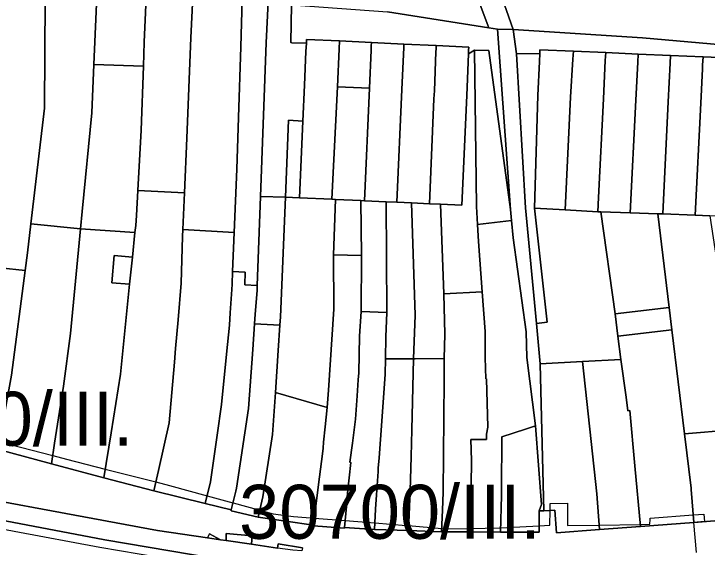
# Model space of a CAD drawing. Extents: x -521939 to -516426, y -1197857 to -1189551.
# Drawn here: x -519638.4 to -519446, y -1191837.1 to -1191689 of the extents above; entities that cross this region are included whole.
import ezdxf

# ---------------------------------------------------------------- set-up
doc = ezdxf.new("R2010")
doc.units = 0
for name, color, linetype in [('95590013', 7, 'Continuous'), ('95630013', 7, 'Continuous'), ('95640013', 7, 'Continuous'), ('95660013', 7, 'Continuous')]:
    doc.layers.add(name, color=color, linetype=linetype)

msp = doc.modelspace()

# ---------------------------------------------------------------- linework, layer by layer
at = {"layer": '95590013'}
for points in [[(-519649.25, -1191758.78), (-519647.91, -1191746.66), (-519646, -1191723.83), (-519644.42, -1191688.23), (-519641.67, -1191663.45), (-519628.05, -1191666.43), (-519629.73, -1191684.59), (-519629.89, -1191715.18), (-519633.71, -1191747.31), (-519634.59, -1191755.32), (-519635.24, -1191760.25)], [(-519616.76, -1191716.5), (-519619.43, -1191743.89), (-519619.89, -1191748.65), (-519633.71, -1191747.31), (-519629.89, -1191715.18), (-519629.73, -1191684.59), (-519628.05, -1191666.43), (-519614.74, -1191669.31), (-519616.18, -1191703.02)], [(-519601.22, -1191674.07), (-519602.2, -1191696.82), (-519602.44, -1191703.52), (-519616.18, -1191703.02), (-519614.74, -1191669.31), (-519601.15, -1191672.57)], [(-519576.03, -1191717.78), (-519576.5, -1191732.15), (-519577.21, -1191749.67), (-519591.5, -1191748.88), (-519591.06, -1191738.74), (-519590.39, -1191723.53), (-519589.23, -1191695.63), (-519588.76, -1191684.13), (-519588.45, -1191676.67), (-519582.88, -1191677.87), (-519574.98, -1191684.89), (-519575.42, -1191698.14)], [(-519567.78, -1191685.68), (-519568.39, -1191697.05), (-519569.92, -1191739.75), (-519570.82, -1191764.42), (-519574.31, -1191764.26), (-519574.16, -1191760.75), (-519577.66, -1191760.59), (-519577.21, -1191749.67), (-519576.5, -1191732.15), (-519576.03, -1191717.78), (-519575.42, -1191698.14), (-519574.98, -1191684.89), (-519574.85, -1191683.54)], [(-519508.39, -1191766.19), (-519519.02, -1191766.75), (-519519.99, -1191741.88), (-519514.05, -1191742.16), (-519512.68, -1191711.64), (-519512.2, -1191700.05), (-519510.53, -1191699.1), (-519510.01, -1191742.53), (-519509.74, -1191747.47), (-519509.41, -1191752.2)], [(-519509.74, -1191747.47), (-519510.01, -1191742.53), (-519510.53, -1191699.1), (-519506.52, -1191699.18), (-519500.5, -1191743.31), (-519500.23, -1191746.39)], [(-519550.09, -1191740.47), (-519548.58, -1191709.21), (-519539.68, -1191709.62), (-519541.08, -1191740.89), (-519542.09, -1191740.84), (-519549.09, -1191740.52)], [(-519562.99, -1191739.93), (-519562.17, -1191718.55), (-519558.21, -1191718.8), (-519559.11, -1191740.05)], [(-519564.4, -1191773.13), (-519564.56, -1191775.46), (-519571.57, -1191775.13), (-519571.37, -1191772.4), (-519570.87, -1191765.81), (-519570.82, -1191764.42), (-519569.92, -1191739.75), (-519562.99, -1191739.93)], [(-519549.09, -1191740.52), (-519549.66, -1191755.94), (-519549.56, -1191771.01), (-519551.04, -1191793.52), (-519551.47, -1191798.31), (-519565.81, -1191794.18), (-519565.03, -1191782.51), (-519564.56, -1191775.46), (-519564.4, -1191773.13), (-519562.99, -1191739.93), (-519559.11, -1191740.05), (-519550.09, -1191740.47)], [(-519549.66, -1191755.94), (-519549.09, -1191740.52), (-519542.09, -1191740.84), (-519541.89, -1191756.06)], [(-519541.99, -1191771.63), (-519541.89, -1191756.06), (-519542.09, -1191740.84), (-519541.08, -1191740.89), (-519535.03, -1191741.18), (-519534.88, -1191771.93)], [(-519527.47, -1191784.79), (-519535.27, -1191784.83), (-519535.12, -1191778.68), (-519534.88, -1191771.93), (-519535.03, -1191741.18), (-519532.07, -1191741.32), (-519528.03, -1191741.51), (-519527.02, -1191772.72)], [(-519527.02, -1191772.72), (-519528.03, -1191741.51), (-519523.06, -1191741.74), (-519519.99, -1191741.88), (-519519.02, -1191766.75), (-519518.79, -1191777.95), (-519518.94, -1191784.75), (-519526.97, -1191784.79), (-519527.47, -1191784.79)], [(-519492.28, -1191786.23), (-519493.35, -1191774.96), (-519490.37, -1191774.64), (-519493.88, -1191742.97), (-519485.4, -1191743.43), (-519476.29, -1191743.98), (-519475.49, -1191744), (-519471.53, -1191772.32), (-519470.73, -1191778.5), (-519469.9, -1191784.97), (-519480.58, -1191785.57)], [(-519471.53, -1191772.32), (-519475.49, -1191744), (-519467.28, -1191744.22), (-519459.67, -1191744.52), (-519456.51, -1191770.52)], [(-519459.67, -1191744.52), (-519458.29, -1191744.57), (-519449.3, -1191744.93), (-519445.21, -1191745.09), (-519442.85, -1191760.32), (-519440.93, -1191783.04), (-519439.3, -1191802.28), (-519439.02, -1191804.52), (-519452.24, -1191805.68), (-519455.76, -1191776.71), (-519456.51, -1191770.52)], [(-519470.73, -1191778.5), (-519471.53, -1191772.32), (-519456.51, -1191770.52), (-519455.76, -1191776.71)]]:
    msp.add_lwpolyline(points, close=True, dxfattribs=at)
at = {"layer": '95630013'}
msp.add_lwpolyline([(-519503.52, -1191682.72), (-519499.83, -1191693.29), (-519504.16, -1191693.2), (-519506.52, -1191692.83), (-519510.6, -1191681.94)], dxfattribs=at)
msp.add_lwpolyline([(-519500.5, -1191743.31), (-519504.16, -1191693.2), (-519499.83, -1191693.29), (-519498.91, -1191700.04), (-519496.38, -1191742.87), (-519493.35, -1191774.96), (-519492.28, -1191786.23), (-519491.26, -1191827.06), (-519492.58, -1191827.06), (-519491.97, -1191825.26), (-519493.63, -1191803.43), (-519495.98, -1191784.43), (-519496.19, -1191777.33), (-519499.81, -1191751.23), (-519500.23, -1191746.39)], close=True, dxfattribs=at)
at = {"layer": '95640013'}
for points in [[(-519591.06, -1191738.74), (-519603.95, -1191738.04), (-519603.07, -1191721.32), (-519602.44, -1191703.52), (-519602.2, -1191696.82), (-519601.22, -1191674.07), (-519588.45, -1191676.67), (-519588.76, -1191684.13), (-519589.23, -1191695.63), (-519590.39, -1191723.53)], [(-519558.21, -1191718.8), (-519562.17, -1191718.55), (-519562.99, -1191739.93), (-519569.92, -1191739.75), (-519568.39, -1191697.05), (-519567.78, -1191685.68), (-519561.34, -1191686.44), (-519561.51, -1191696.96), (-519561.2, -1191697), (-519557.19, -1191697.14), (-519557.31, -1191699.45), (-519557.75, -1191708.79)], [(-519510.53, -1191699.1), (-519512.2, -1191700.05), (-519512.16, -1191699.05), (-519512.12, -1191698.2), (-519521.15, -1191697.78), (-519530.15, -1191697.36), (-519539.14, -1191696.94), (-519547.97, -1191696.52), (-519557.14, -1191696.09), (-519557.19, -1191697.14), (-519561.2, -1191697), (-519561.51, -1191696.96), (-519561.34, -1191686.44), (-519534.65, -1191688.42), (-519506.52, -1191692.83), (-519504.16, -1191693.2), (-519500.5, -1191743.31), (-519506.52, -1191699.18)], [(-519548.07, -1191698.69), (-519548.58, -1191709.21), (-519550.09, -1191740.47), (-519559.11, -1191740.05), (-519558.21, -1191718.8), (-519557.75, -1191708.79), (-519557.31, -1191699.45), (-519557.19, -1191697.14), (-519557.14, -1191696.09), (-519547.97, -1191696.52)], [(-519548.58, -1191709.21), (-519548.07, -1191698.69), (-519547.97, -1191696.52), (-519539.14, -1191696.94), (-519539.18, -1191697.86), (-519539.23, -1191699.11), (-519539.68, -1191709.62)], [(-519532.07, -1191741.32), (-519535.03, -1191741.18), (-519541.08, -1191740.89), (-519539.68, -1191709.62), (-519539.23, -1191699.11), (-519539.18, -1191697.86), (-519539.14, -1191696.94), (-519530.15, -1191697.36), (-519530.19, -1191698.31), (-519530.69, -1191710.01)], [(-519523.06, -1191741.74), (-519528.03, -1191741.51), (-519532.07, -1191741.32), (-519530.69, -1191710.01), (-519530.19, -1191698.31), (-519530.15, -1191697.36), (-519521.15, -1191697.78), (-519521.19, -1191698.68), (-519521.23, -1191699.53), (-519521.68, -1191710.39), (-519521.78, -1191712.58)], [(-519512.2, -1191700.05), (-519512.68, -1191711.64), (-519514.05, -1191742.16), (-519519.99, -1191741.88), (-519523.06, -1191741.74), (-519521.78, -1191712.58), (-519521.68, -1191710.39), (-519521.23, -1191699.53), (-519521.19, -1191698.68), (-519521.15, -1191697.78), (-519512.12, -1191698.2), (-519512.16, -1191699.05)], [(-519496.38, -1191742.87), (-519498.91, -1191700.04), (-519492.41, -1191700.03), (-519492.48, -1191702.17), (-519492.93, -1191711.67), (-519493.88, -1191742.97), (-519490.37, -1191774.64), (-519493.35, -1191774.96)], [(-519483.84, -1191712.14), (-519485.4, -1191743.43), (-519493.88, -1191742.97), (-519492.93, -1191711.67), (-519492.48, -1191702.17), (-519492.41, -1191700.03), (-519492.37, -1191699), (-519483.09, -1191699.39), (-519483.22, -1191701.55)], [(-519485.4, -1191743.43), (-519483.84, -1191712.14), (-519483.22, -1191701.55), (-519483.09, -1191699.39), (-519474.12, -1191699.76), (-519474.23, -1191701.96), (-519474.76, -1191712.56), (-519476.14, -1191740), (-519476.29, -1191743.98)], [(-519467.28, -1191744.22), (-519475.49, -1191744), (-519476.29, -1191743.98), (-519476.14, -1191740), (-519474.76, -1191712.56), (-519474.23, -1191701.96), (-519474.12, -1191699.76), (-519465.11, -1191700.14), (-519465.22, -1191702.41), (-519465.74, -1191712.97)], [(-519456.78, -1191713.38), (-519458.29, -1191744.57), (-519459.67, -1191744.52), (-519467.28, -1191744.22), (-519465.74, -1191712.97), (-519465.22, -1191702.41), (-519465.11, -1191700.14), (-519456.16, -1191700.51), (-519456.26, -1191702.68)], [(-519449.3, -1191744.93), (-519458.29, -1191744.57), (-519456.78, -1191713.38), (-519456.26, -1191702.68), (-519456.16, -1191700.51), (-519447.05, -1191700.89), (-519447.21, -1191703.25), (-519447.28, -1191704.29), (-519447.68, -1191713.8)], [(-519445.21, -1191745.09), (-519449.3, -1191744.93), (-519447.68, -1191713.8), (-519447.28, -1191704.29), (-519447.21, -1191703.25), (-519447.05, -1191700.89), (-519438.15, -1191701.26), (-519438.26, -1191703.62), (-519438.75, -1191714.12), (-519440.31, -1191745.29)], [(-519603.07, -1191721.32), (-519603.95, -1191738.04), (-519604.39, -1191744.96), (-519604.57, -1191747.73), (-519604.78, -1191749.73), (-519619.89, -1191748.65), (-519619.43, -1191743.89), (-519616.76, -1191716.5), (-519616.18, -1191703.02), (-519602.44, -1191703.52)], [(-519595.31, -1191802.63), (-519598.27, -1191815.82), (-519599.53, -1191821.47), (-519613.42, -1191817.84), (-519611.43, -1191805.39), (-519608.82, -1191789.07), (-519606.26, -1191764.1), (-519605.48, -1191756.54), (-519604.78, -1191749.73), (-519604.57, -1191747.73), (-519604.39, -1191744.96), (-519603.95, -1191738.04), (-519591.06, -1191738.74), (-519591.5, -1191748.88), (-519591.58, -1191750.83), (-519591.91, -1191763.8), (-519592.8, -1191774.01), (-519593.5, -1191781.98), (-519593.83, -1191785.77)], [(-519627.98, -1191813.98), (-519642.75, -1191809.97), (-519641.7, -1191804.15), (-519639.04, -1191789.31), (-519635.24, -1191760.25), (-519634.59, -1191755.32), (-519633.71, -1191747.31), (-519619.89, -1191748.65), (-519622.63, -1191777.76), (-519624.59, -1191792.44), (-519627.08, -1191808.26)], [(-519508.39, -1191766.19), (-519509.41, -1191752.2), (-519509.74, -1191747.47), (-519500.23, -1191746.39), (-519499.81, -1191751.23), (-519496.19, -1191777.33), (-519495.98, -1191784.43), (-519493.63, -1191803.43), (-519496.39, -1191804.34), (-519502.98, -1191806.5), (-519503.03, -1191821.1), (-519503.07, -1191822.73), (-519503.31, -1191832.91), (-519511.58, -1191832.89), (-519511.54, -1191826.89), (-519511.4, -1191813.09), (-519511.59, -1191807.22), (-519507.24, -1191807.25), (-519507.18, -1191805.7), (-519506.81, -1191803.76), (-519507.18, -1191790.38), (-519507.39, -1191790.37), (-519507.58, -1191784.41), (-519507.57, -1191778.21), (-519507.58, -1191777.26)], [(-519613.42, -1191817.84), (-519627.98, -1191813.98), (-519627.08, -1191808.26), (-519624.59, -1191792.44), (-519622.63, -1191777.76), (-519619.89, -1191748.65), (-519604.78, -1191749.73), (-519605.48, -1191756.54), (-519610.57, -1191756.09), (-519611.24, -1191763.66), (-519606.26, -1191764.1), (-519608.82, -1191789.07), (-519611.43, -1191805.39)], [(-519578.52, -1191775.44), (-519579.33, -1191783.47), (-519580.76, -1191797.53), (-519581.98, -1191806.03), (-519583.84, -1191818.99), (-519585.29, -1191825.02), (-519599.53, -1191821.47), (-519598.27, -1191815.82), (-519595.31, -1191802.63), (-519593.83, -1191785.77), (-519593.5, -1191781.98), (-519592.8, -1191774.01), (-519591.91, -1191763.8), (-519591.58, -1191750.83), (-519591.5, -1191748.88), (-519577.21, -1191749.67), (-519577.66, -1191760.59), (-519577.8, -1191764.09), (-519577.86, -1191765.53), (-519578.36, -1191772.07)], [(-519605.48, -1191756.54), (-519606.26, -1191764.1), (-519611.24, -1191763.66), (-519610.57, -1191756.09)], [(-519555.2, -1191831.22), (-519555.18, -1191831.02), (-519553.79, -1191819.74), (-519552.75, -1191811.17), (-519552.56, -1191809.65), (-519552.41, -1191807.91), (-519551.95, -1191803.67), (-519551.47, -1191798.31), (-519551.04, -1191793.52), (-519549.56, -1191771.01), (-519549.66, -1191755.94), (-519541.89, -1191756.06), (-519541.99, -1191771.63), (-519542.41, -1191778.54), (-519542.68, -1191788.71), (-519542.8, -1191790.66), (-519543.1, -1191795.11), (-519543.59, -1191801.61), (-519544.42, -1191808.27), (-519545.09, -1191813.55), (-519544.89, -1191813.56), (-519545.76, -1191822.08), (-519546.04, -1191825.83), (-519546.64, -1191831.68), (-519546.66, -1191831.88)], [(-519635.24, -1191760.25), (-519639.04, -1191789.31), (-519641.7, -1191804.15), (-519642.75, -1191809.97), (-519657.16, -1191806.23), (-519655.66, -1191800.17), (-519654.82, -1191795.99), (-519654.45, -1191793.69), (-519652.93, -1191784.14), (-519650.07, -1191767.01), (-519649.25, -1191758.78)], [(-519576.61, -1191820.73), (-519576.8, -1191821.54), (-519578.06, -1191826.76), (-519585.29, -1191825.02), (-519583.84, -1191818.99), (-519581.98, -1191806.03), (-519580.76, -1191797.53), (-519579.33, -1191783.47), (-519578.52, -1191775.44), (-519578.36, -1191772.07), (-519577.86, -1191765.53), (-519577.8, -1191764.09), (-519577.66, -1191760.59), (-519574.16, -1191760.75), (-519574.31, -1191764.26), (-519570.82, -1191764.42), (-519570.87, -1191765.81), (-519571.37, -1191772.4), (-519571.57, -1191775.13), (-519572.09, -1191782.18), (-519573.29, -1191798.59)], [(-519507.24, -1191807.25), (-519511.59, -1191807.22), (-519511.4, -1191813.09), (-519511.54, -1191826.89), (-519511.58, -1191832.89), (-519519.67, -1191832.83), (-519519.44, -1191826.83), (-519519.24, -1191821.84), (-519518.99, -1191790.75), (-519518.94, -1191784.75), (-519518.79, -1191777.95), (-519519.02, -1191766.75), (-519508.39, -1191766.19), (-519507.58, -1191777.26), (-519507.57, -1191778.21), (-519507.58, -1191784.41), (-519507.39, -1191790.37), (-519507.18, -1191790.38), (-519506.81, -1191803.76), (-519507.18, -1191805.7)], [(-519537.24, -1191815.21), (-519537.25, -1191816.11), (-519537.75, -1191822.61), (-519538.05, -1191826.58), (-519538.3, -1191832.18), (-519546.64, -1191831.68), (-519546.04, -1191825.83), (-519545.76, -1191822.08), (-519544.89, -1191813.56), (-519545.09, -1191813.55), (-519544.42, -1191808.27), (-519543.59, -1191801.61), (-519543.1, -1191795.11), (-519542.8, -1191790.66), (-519542.68, -1191788.71), (-519542.41, -1191778.54), (-519541.99, -1191771.63), (-519534.88, -1191771.93), (-519535.12, -1191778.68), (-519535.27, -1191784.83), (-519535.37, -1191789.02), (-519536.29, -1191802.1), (-519536.97, -1191812.33)], [(-519569.26, -1191823.13), (-519570.61, -1191828.79), (-519578.11, -1191827), (-519578.06, -1191826.76), (-519576.8, -1191821.54), (-519576.61, -1191820.73), (-519573.29, -1191798.59), (-519572.09, -1191782.18), (-519571.57, -1191775.13), (-519564.56, -1191775.46), (-519565.03, -1191782.51), (-519565.81, -1191794.18), (-519566.6, -1191805.87)], [(-519467.95, -1191799.23), (-519468.47, -1191795.46), (-519469.9, -1191784.97), (-519470.73, -1191778.5), (-519455.76, -1191776.71), (-519452.24, -1191805.68), (-519450.41, -1191820.69), (-519450.38, -1191821.07), (-519449.66, -1191830.24), (-519464.41, -1191831.37), (-519466.02, -1191814.52), (-519467.45, -1191799.19)], [(-519528.86, -1191832.47), (-519528.43, -1191821.48), (-519528.15, -1191811.89), (-519527.88, -1191804.56), (-519527.47, -1191784.79), (-519526.97, -1191784.79), (-519518.94, -1191784.75), (-519518.99, -1191790.75), (-519519.24, -1191821.84), (-519519.44, -1191826.83), (-519519.67, -1191832.83)], [(-519538.3, -1191832.18), (-519538.05, -1191826.58), (-519537.75, -1191822.61), (-519537.25, -1191816.11), (-519537.24, -1191815.21), (-519536.97, -1191812.33), (-519536.29, -1191802.1), (-519535.37, -1191789.02), (-519535.27, -1191784.83), (-519527.47, -1191784.79), (-519527.88, -1191804.56), (-519528.15, -1191811.89), (-519528.43, -1191821.48), (-519528.86, -1191832.47)], [(-519491.26, -1191827.06), (-519492.28, -1191786.23), (-519480.58, -1191785.57), (-519476.58, -1191822.32), (-519475.81, -1191832.25), (-519487.73, -1191833.14), (-519488.25, -1191826.86)], [(-519464.41, -1191831.37), (-519475.81, -1191832.25), (-519476.58, -1191822.32), (-519480.58, -1191785.57), (-519469.9, -1191784.97), (-519468.47, -1191795.46), (-519467.95, -1191799.23), (-519467.45, -1191799.19), (-519466.02, -1191814.52)], [(-519555.18, -1191831.02), (-519570.61, -1191828.79), (-519569.26, -1191823.13), (-519566.6, -1191805.87), (-519565.81, -1191794.18), (-519551.47, -1191798.31), (-519551.95, -1191803.67), (-519552.41, -1191807.91), (-519552.56, -1191809.65), (-519552.75, -1191811.17), (-519553.79, -1191819.74)], [(-519503.31, -1191832.91), (-519503.07, -1191822.73), (-519503.03, -1191821.1), (-519502.98, -1191806.5), (-519496.39, -1191804.34), (-519493.63, -1191803.43), (-519491.97, -1191825.26), (-519492.58, -1191827.06), (-519492.61, -1191832.95)], [(-519449.66, -1191830.24), (-519450.38, -1191821.07), (-519450.41, -1191820.69), (-519452.24, -1191805.68), (-519439.02, -1191804.52), (-519437.23, -1191818.57), (-519436.87, -1191818.51), (-519436.39, -1191824.32), (-519436.09, -1191829.27), (-519441.48, -1191829.65)], [(-519584.67, -1191834.53), (-519584.09, -1191833.43), (-519581.06, -1191835.06)], [(-519572.25, -1191834.01), (-519572.42, -1191836.32), (-519579.44, -1191835.3), (-519579.44, -1191833.28)], [(-519558.31, -1191837.35), (-519558.47, -1191838.18), (-519560.96, -1191837.99), (-519565.23, -1191837.37), (-519565.05, -1191836.19)]]:
    msp.add_lwpolyline(points, close=True, dxfattribs=at)
for points in [[(-519510.6, -1191681.94), (-519506.52, -1191692.83), (-519534.65, -1191688.42)], [(-519321.76, -1191688.15), (-519319.51, -1191697.58), (-519320.32, -1191701.75), (-519325.05, -1191697.51), (-519382.35, -1191694.89), (-519395.93, -1191697.64), (-519435.54, -1191698.13), (-519463.94, -1191695.64), (-519499.83, -1191693.29), (-519503.52, -1191682.72)], [(-519438.15, -1191701.26), (-519447.05, -1191700.89), (-519456.16, -1191700.51), (-519465.11, -1191700.14), (-519474.12, -1191699.76), (-519483.09, -1191699.39), (-519492.37, -1191699), (-519492.41, -1191700.03), (-519498.91, -1191700.04), (-519499.83, -1191693.29), (-519463.94, -1191695.64), (-519435.54, -1191698.13)], [(-519642.75, -1191809.97), (-519627.98, -1191813.98), (-519613.42, -1191817.84), (-519599.53, -1191821.47), (-519585.29, -1191825.02), (-519578.06, -1191826.76), (-519578.11, -1191827), (-519570.61, -1191828.79), (-519555.18, -1191831.02), (-519555.2, -1191831.22), (-519546.66, -1191831.88), (-519546.64, -1191831.68), (-519538.3, -1191832.18), (-519528.86, -1191832.47), (-519519.67, -1191832.83), (-519511.58, -1191832.89), (-519503.31, -1191832.91), (-519492.61, -1191832.95), (-519492.58, -1191827.06), (-519491.26, -1191827.06), (-519488.25, -1191826.86), (-519487.73, -1191833.14), (-519475.81, -1191832.25), (-519464.41, -1191831.37), (-519449.66, -1191830.24), (-519441.48, -1191829.65)], [(-519614.49, -1191837.2), (-519638.32, -1191832.75), (-519726.2, -1191815.87)], [(-519638.32, -1191832.75), (-519726.2, -1191815.87)], [(-519671.48, -1191818.95), (-519598.53, -1191832.51), (-519584.67, -1191834.53), (-519581.06, -1191835.06), (-519579.44, -1191835.3), (-519572.42, -1191836.32), (-519565.23, -1191837.37)], [(-519558.31, -1191837.35), (-519565.05, -1191836.19), (-519565.23, -1191837.37), (-519572.42, -1191836.32), (-519572.25, -1191834.01), (-519579.44, -1191833.28), (-519579.44, -1191835.3), (-519581.06, -1191835.06), (-519584.09, -1191833.43), (-519584.67, -1191834.53), (-519598.53, -1191832.51), (-519671.48, -1191818.95)], [(-519672.49, -1191823.8), (-519613.12, -1191835.08), (-519577.08, -1191841.18)], [(-519577.08, -1191841.18), (-519613.12, -1191835.08), (-519672.49, -1191823.8)], [(-519587.25, -1191841.85), (-519614.49, -1191837.2), (-519638.32, -1191832.75)]]:
    msp.add_lwpolyline(points, dxfattribs=at)
at = {"layer": '95660013'}
msp.add_lwpolyline([(-519642.36, -1191807.82), (-519627.62, -1191811.67), (-519623.78, -1191812.67), (-519613.03, -1191815.41), (-519598.98, -1191819), (-519595.2, -1191819.97), (-519584.77, -1191822.84), (-519577.59, -1191824.82), (-519577.48, -1191824.85), (-519570.15, -1191826.87), (-519566.46, -1191827.88), (-519560.75, -1191828.6), (-519554.94, -1191829.06), (-519546.44, -1191829.73), (-519538.22, -1191830.38), (-519529.54, -1191831.07), (-519528.81, -1191831.13), (-519519.63, -1191831.91), (-519518.03, -1191832.05), (-519511.57, -1191831.93), (-519503.63, -1191831.79), (-519503.28, -1191831.77), (-519492.6, -1191831.18), (-519489.6, -1191831.02), (-519489.57, -1191826.95), (-519489.55, -1191825), (-519484.76, -1191824.9), (-519484.76, -1191831.12), (-519475.91, -1191830.98), (-519464.5, -1191830.8), (-519461.83, -1191830.76), (-519461.79, -1191829.42), (-519461.78, -1191829.07), (-519449.86, -1191828.14), (-519446.85, -1191827.91), (-519446.7, -1191830.02), (-519449.71, -1191830.24), (-519449.04, -1191838.61)], dxfattribs=at)
msp.add_lwpolyline([(-519642.36, -1191807.82), (-519627.62, -1191811.67), (-519623.78, -1191812.67), (-519613.03, -1191815.41), (-519598.98, -1191819), (-519595.2, -1191819.97), (-519584.77, -1191822.84), (-519577.59, -1191824.82), (-519577.48, -1191824.85), (-519570.15, -1191826.87), (-519566.46, -1191827.88), (-519560.75, -1191828.6), (-519554.94, -1191829.06), (-519546.44, -1191829.73), (-519538.22, -1191830.38), (-519529.54, -1191831.07), (-519528.81, -1191831.13), (-519519.63, -1191831.91), (-519518.03, -1191832.05), (-519511.57, -1191831.93), (-519503.63, -1191831.79), (-519503.28, -1191831.77), (-519492.6, -1191831.18), (-519489.6, -1191831.02), (-519489.57, -1191826.95), (-519489.55, -1191825), (-519484.76, -1191824.9), (-519484.76, -1191831.12), (-519475.91, -1191830.98), (-519464.5, -1191830.8), (-519461.83, -1191830.76), (-519461.79, -1191829.42), (-519461.78, -1191829.07), (-519449.86, -1191828.14), (-519446.85, -1191827.91), (-519446.7, -1191830.02), (-519449.71, -1191830.24), (-519449.04, -1191838.61)], dxfattribs=at)
for points in [[(-519579.44, -1191835.3), (-519572.42, -1191836.32), (-519572.25, -1191834.01), (-519579.44, -1191833.28)], [(-519572.25, -1191834.01), (-519572.42, -1191836.32), (-519579.44, -1191835.3), (-519579.44, -1191833.28)]]:
    msp.add_lwpolyline(points, close=True, dxfattribs=at)

# ---------------------------------------------------------------- texts
msp.add_text('30710/III.', height=15, dxfattribs=at).set_placement((-519688.92, -1191808.95))
msp.add_text('30700/III.', height=15, rotation=360, dxfattribs=at).set_placement((-519575.87, -1191834.8))

doc.saveas('drawing.dxf')
